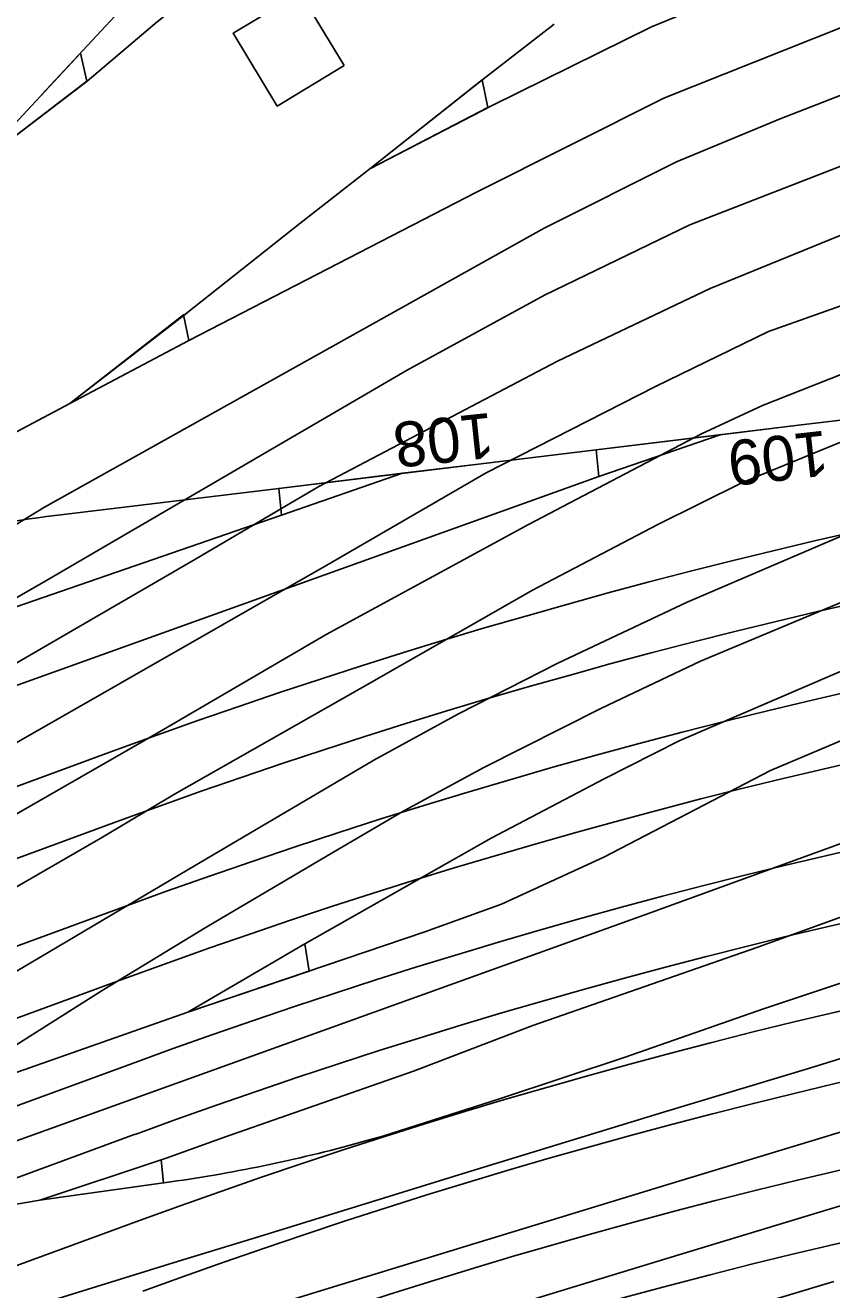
# Model space of a CAD drawing. Extents: x 6541740 to 6566395, y 5525066 to 5530361.
# Drawn here: x 6553889.81 to 6553916.7, y 5525355.35 to 5525397.54 of the extents above; entities that cross this region are included whole.
import ezdxf

# ---------------------------------------------------------------- set-up
doc = ezdxf.new("R2010")
doc.units = 0
for name, color, linetype in [('TOR_PRZEK_P-komponent', 7, 'Continuous'), ('TOR_PS_OPIS_O-opisy odwodnienia', 7, 'Continuous'), ('TOR_PS_OPIS_T-ukresy', 7, 'Continuous'), ('TOR_PS_T-rowy otwarte nieumocnione', 7, 'Continuous'), ('TOR_PS_T-wypelnienia', 7, 'Continuous')]:
    doc.layers.add(name, color=color, linetype=linetype)

msp = doc.modelspace()

# ---------------------------------------------------------------- linework, layer by layer
at = {"layer": 'TOR_PRZEK_P-komponent'}
for p, q in [((6553917.86, 5525384.475), (6553915.594, 5525384.2)), ((6553915.594, 5525384.2), (6553908.847, 5525383.379)), ((6553912.977, 5525383.881), (6553908.847, 5525383.379)), ((6553912.977, 5525383.881), (6553908.936, 5525382.486)), ((6553908.936, 5525382.486), (6553912.977, 5525383.881)), ((6553915.594, 5525384.2), (6553912.977, 5525383.881)), ((6553902.086, 5525382.557), (6553908.847, 5525383.379)), ((6553908.847, 5525383.379), (6553905.009, 5525382.912)), ((6553908.847, 5525383.379), (6553908.936, 5525382.486)), ((6553905.009, 5525382.912), (6553898.262, 5525382.092)), ((6553902.393, 5525382.594), (6553898.262, 5525382.092)), ((6553902.393, 5525382.594), (6553898.351, 5525381.198)), ((6553898.351, 5525381.198), (6553902.393, 5525382.594)), ((6553905.009, 5525382.912), (6553902.393, 5525382.594)), ((6553908.936, 5525382.486), (6553870.569, 5525368.726)), ((6553890.801, 5525381.184), (6553898.262, 5525382.092)), ((6553898.262, 5525382.092), (6553898.351, 5525381.198)), ((6553898.351, 5525381.198), (6553870.18, 5525371.468)), ((6553892.841, 5525373.365), (6553841.102, 5525354.363)), ((6553892.958, 5525371.008), (6553849.254, 5525354.957)), ((6553893.1, 5525368.131), (6553847.601, 5525351.42)), ((6553893.215, 5525365.773), (6553847.088, 5525348.832)), ((6553893.357, 5525362.896), (6553851.24, 5525347.427)), ((6553893.474, 5525360.539), (6553850.122, 5525344.617)), ((6553893.616, 5525357.661), (6553846.803, 5525340.468))]:
    msp.add_line(p, q, dxfattribs=at)
for points in [[(6553908.936, 5525382.486), (6553908.847, 5525383.379), (6553912.977, 5525383.881), (6553908.936, 5525382.486)], [(6553898.351, 5525381.198), (6553898.262, 5525382.092), (6553902.393, 5525382.594), (6553898.351, 5525381.198)]]:
    msp.add_lwpolyline(points, dxfattribs=at)
for centre, major_axis, start_param, end_param in [((6553986.869, 5524675.408), (-38.482, 709.537), 6.191398, 6.438521), ((6553986.985, 5524673.052), (-38.482, 709.537), 6.191509, 6.438521), ((6553987.127, 5524670.174), (-38.482, 709.537), 6.17976, 6.438521), ((6553901.315, 5525234.608), (-7.962, 146.801), 0.034143, 0.156209), ((6553987.242, 5524667.817), (-38.482, 709.537), 6.191811, 6.438521), ((6553987.384, 5524664.939), (-38.482, 709.537), 6.192371, 6.438521), ((6553987.501, 5524662.582), (-38.482, 709.537), 6.192658, 6.438521), ((6553987.643, 5524659.704), (-38.482, 709.537), 6.19216, 6.438521), ((6553987.759, 5524657.347), (-38.482, 709.537), 6.193444, 6.438521), ((6553987.842, 5524654.448), (-38.482, 709.537), 6.193179, 6.438521), ((6553987.564, 5524651.946), (-38.482, 709.537), 6.191897, 6.438521), ((6553986.453, 5524673.703), (-37.155, 685.071), 6.189085, 6.399235)]:
    msp.add_ellipse(centre, major_axis=major_axis, ratio=0.510219, start_param=start_param, end_param=end_param, dxfattribs=at)
at = {"layer": 'TOR_PS_OPIS_T-ukresy'}
for points in [[(6553880.757, 5525386.925), (6553883.664, 5525389.205), (6553888.09, 5525392.803), (6553891.871, 5525395.684), (6553894.213, 5525397.653), (6553897.957, 5525400.66)], [(6553890.347, 5525395.22), (6553893.266, 5525398.346)], [(6553835.334, 5525331.968), (6553842.266, 5525334.565), (6553846.437, 5525336.119), (6553850.011, 5525337.432), (6553852.66, 5525338.369), (6553855.216, 5525339.246), (6553857.671, 5525340.052), (6553860.377, 5525340.907), (6553863.554, 5525341.881), (6553870.71, 5525344.06), (6553877.337, 5525346.068), (6553884.274, 5525348.183), (6553891.187, 5525350.287), (6553895.694, 5525351.667), (6553898.278, 5525352.462), (6553905.041, 5525354.513), (6553911.607, 5525356.516), (6553916.549, 5525358.016), (6553919.541, 5525358.924)]]:
    msp.add_lwpolyline(points, dxfattribs=at)
msp.add_lwpolyline([(6553888.09, 5525392.803), (6553891.86, 5525395.676), (6553891.652, 5525396.618)], close=True, dxfattribs=at)
at = {"layer": 'TOR_PS_T-rowy otwarte nieumocnione'}
for points in [[(6553993.509, 5525388.387), (6553983.174, 5525392.968), (6553976.971, 5525395.753), (6553973.085, 5525397.547), (6553968.745, 5525399.243), (6553966.911, 5525399.986), (6553962.641, 5525401.254), (6553958.079, 5525402.411), (6553954.392, 5525403.152), (6553950.831, 5525403.646), (6553947.454, 5525403.984), (6553943.513, 5525404.115), (6553939.99, 5525404.111), (6553935.203, 5525403.866), (6553930.782, 5525403.276), (6553926.504, 5525402.563), (6553922.239, 5525401.574), (6553916.722, 5525399.938), (6553914.151, 5525398.918), (6553910.694, 5525397.496), (6553905.358, 5525394.857), (6553901.295, 5525392.748)], [(6553891.297, 5525384.929), (6553895.266, 5525387.022), (6553904.859, 5525391.973), (6553911.127, 5525395.126), (6553918.134, 5525397.91), (6553921.924, 5525399.042), (6553926.703, 5525400.14), (6553932.513, 5525401.091), (6553935.541, 5525401.442), (6553938.694, 5525401.539)], [(6553890.455, 5525381.461), (6553907.11, 5525390.776), (6553911.526, 5525392.987), (6553914.98, 5525394.424), (6553918.037, 5525395.612), (6553920.505, 5525396.415), (6553923.809, 5525397.236), (6553926.918, 5525397.935), (6553931.465, 5525398.726), (6553935.521, 5525399.254), (6553937.785, 5525399.368), (6553940.467, 5525399.527), (6553944.687, 5525399.529), (6553948.593, 5525399.342), (6553954.273, 5525398.609), (6553959.209, 5525397.556), (6553963.425, 5525396.425), (6553966.653, 5525395.392), (6553972.645, 5525393.096), (6553976.549, 5525391.33), (6553979.99, 5525389.796), (6553984.085, 5525387.957), (6553988.914, 5525385.874), (6553994.607, 5525383.35)], [(6553890.494, 5525379.006), (6553902.523, 5525386.023), (6553907.119, 5525388.536), (6553911.973, 5525390.882), (6553918.611, 5525393.469), (6553922.372, 5525394.66), (6553926.251, 5525395.601), (6553927.133, 5525395.841), (6553931.037, 5525396.528), (6553935.666, 5525397.188), (6553940.269, 5525397.508), (6553944.552, 5525397.443), (6553948.785, 5525397.169), (6553954.399, 5525396.452), (6553961.573, 5525394.83), (6553966.551, 5525393.33), (6553971.76, 5525391.323), (6553976.326, 5525389.246), (6553985.003, 5525385.326), (6553988.769, 5525383.718), (6553996.081, 5525380.426)], [(6553891.297, 5525384.929), (6553895.121, 5525387.886), (6553898.963, 5525390.928), (6553901.295, 5525392.748), (6553905.079, 5525395.749), (6553907.448, 5525397.578)], [(6553899.595, 5525382.158), (6553907.562, 5525386.338), (6553912.644, 5525388.765), (6553918.917, 5525391.317), (6553921.326, 5525392.142), (6553922.709, 5525392.616), (6553927.375, 5525393.803), (6553933.517, 5525394.718), (6553936.606, 5525395.005)], [(6553838.875, 5525344.219), (6553839.964, 5525344.863), (6553842.426, 5525346.318), (6553846.359, 5525348.591), (6553851.621, 5525351.573), (6553858.507, 5525355.561), (6553867.736, 5525360.977), (6553876.203, 5525365.855), (6553883.605, 5525370.12), (6553889.511, 5525373.601), (6553899.86, 5525379.533), (6553905.181, 5525382.605), (6553910.829, 5525385.493), (6553914.596, 5525387.322), (6553917.733, 5525388.436), (6553921.454, 5525389.595), (6553926.141, 5525390.932), (6553931.077, 5525391.833), (6553936.876, 5525392.578), (6553941.797, 5525392.748), (6553946.023, 5525392.75), (6553949.833, 5525392.343), (6553956.734, 5525391.297), (6553963.6, 5525389.582)], [(6553833.378, 5525338.71), (6553839.944, 5525342.581), (6553843.112, 5525344.414), (6553848.538, 5525347.439), (6553852.488, 5525349.721), (6553856.412, 5525351.989), (6553861.486, 5525354.967), (6553865.591, 5525357.265), (6553870.463, 5525360.06), (6553875.918, 5525363.266), (6553880.845, 5525366.18), (6553888.45, 5525370.618), (6553894.285, 5525373.973), (6553899.844, 5525377.213), (6553906.587, 5525380.888), (6553912.354, 5525383.911), (6553914.391, 5525384.854), (6553917.516, 5525386.092)], [(6553961.992, 5525382.819), (6553959.4, 5525383.397), (6553956.673, 5525384.006), (6553953.425, 5525384.595), (6553948.206, 5525385.249), (6553945.012, 5525385.517), (6553940.31, 5525385.636), (6553938.22, 5525385.431), (6553934.857, 5525385.103), (6553931.194, 5525384.546), (6553928.742, 5525384.104), (6553925.298, 5525383.331), (6553923.335, 5525382.82), (6553919.999, 5525381.771), (6553915.305, 5525379.762), (6553911.879, 5525378.295), (6553907.564, 5525376.256), (6553904.253, 5525374.569), (6553901.436, 5525373.026), (6553895.213, 5525369.351), (6553890.323, 5525366.462), (6553884.511, 5525363.029), (6553882.614, 5525361.909), (6553875.449, 5525357.674)], [(6553887.769, 5525383.056), (6553891.297, 5525384.929)], [(6553887.769, 5525383.056), (6553891.297, 5525384.929)], [(6553862.257, 5525353.071), (6553866.191, 5525355.368), (6553868.608, 5525356.823), (6553871.747, 5525358.607), (6553877.561, 5525362.001), (6553883.253, 5525365.231), (6553888.82, 5525368.397), (6553892.382, 5525370.455), (6553894.786, 5525371.894), (6553901.451, 5525375.685), (6553906.723, 5525378.695), (6553910.902, 5525380.884), (6553913.73, 5525382.293), (6553916.912, 5525383.6), (6553918.202, 5525384.06)], [(6553885.29, 5525361.124), (6553889.283, 5525363.384), (6553892.369, 5525365.336), (6553895.864, 5525367.462), (6553900.066, 5525369.946), (6553902.451, 5525371.346), (6553905.096, 5525372.784), (6553909.026, 5525374.763), (6553912.325, 5525376.324), (6553915.722, 5525377.75), (6553919.54, 5525379.337), (6553922.822, 5525380.459), (6553925.897, 5525381.236), (6553928.498, 5525381.839), (6553932.576, 5525382.697), (6553935.767, 5525383.072), (6553939.223, 5525383.406), (6553943.311, 5525383.431), (6553947.685, 5525383.132), (6553951.784, 5525382.667), (6553955.054, 5525382.082), (6553958.827, 5525381.359), (6553962.341, 5525380.395)], [(6553799.416, 5525323.582), (6553815.426, 5525333.175), (6553819.817, 5525335.779), (6553821.788, 5525336.948), (6553822.906, 5525337.6), (6553832.052, 5525342.937), (6553835.934, 5525345.202), (6553838.425, 5525346.655), (6553842.644, 5525349.117), (6553844.316, 5525350.093), (6553850.458, 5525353.61), (6553854.45, 5525355.897), (6553862.272, 5525360.371), (6553871.388, 5525365.635), (6553878.747, 5525370.008), (6553885.782, 5525374.102), (6553895.467, 5525379.718), (6553899.595, 5525382.158)], [(6553863.108, 5525363.165), (6553867.203, 5525366.637), (6553870.295, 5525369.009), (6553872.946, 5525370.869), (6553877.616, 5525373.842), (6553883.786, 5525377.4), (6553890.455, 5525381.461)], [(6553982.272, 5525370.035), (6553978.229, 5525371.861), (6553976.093, 5525372.821), (6553970.184, 5525375.352), (6553969.9, 5525375.454), (6553964.898, 5525377.319), (6553958.719, 5525379.055), (6553953.55, 5525380.165), (6553950.049, 5525380.638), (6553945.717, 5525381.035), (6553942.828, 5525381.064), (6553940.587, 5525381.137), (6553938.64, 5525380.988), (6553936.544, 5525380.941), (6553932.397, 5525380.385), (6553928.676, 5525379.699), (6553923.767, 5525378.398), (6553920.094, 5525377.237), (6553916.858, 5525375.923), (6553911.62, 5525373.672), (6553909.119, 5525372.4), (6553905.349, 5525370.421), (6553899.129, 5525366.897), (6553895.23, 5525364.611)], [(6553875.152, 5525370.202), (6553879.669, 5525372.773), (6553890.494, 5525379.006)], [(6553980.387, 5525368.654), (6553972.398, 5525372.216), (6553964.459, 5525375.335), (6553958.718, 5525376.886), (6553954.339, 5525377.822), (6553950.419, 5525378.398), (6553946.142, 5525378.833), (6553941.603, 5525378.986), (6553937.019, 5525378.727), (6553932.075, 5525377.91), (6553927.804, 5525377.202), (6553923.31, 5525376.066), (6553920.124, 5525374.995), (6553914.661, 5525372.681), (6553909.104, 5525369.79), (6553905.687, 5525368.221), (6553903.13, 5525367.299), (6553895.23, 5525364.611), (6553885.29, 5525361.124)], [(6553879.798, 5525356.84), (6553883.789, 5525358.268), (6553896.379, 5525362.793), (6553910.712, 5525367.948), (6553917.281, 5525370.343), (6553928.126, 5525373.895), (6553932.183, 5525374.785), (6553937.136, 5525375.561), (6553941.735, 5525375.751), (6553946.189, 5525375.521), (6553948.079, 5525375.423), (6553953.009, 5525374.541), (6553955.174, 5525374.128), (6553957.586, 5525373.602), (6553963.621, 5525371.654), (6553968.575, 5525369.579), (6553969.809, 5525369.081), (6553980.715, 5525364.125)], [(6553890.293, 5525358.337), (6553894.506, 5525359.749), (6553896.452, 5525360.443), (6553902.76, 5525362.648), (6553906.735, 5525364.168), (6553914.2, 5525366.768), (6553917.587, 5525367.996), (6553920.608, 5525369.005), (6553926.349, 5525370.887), (6553928.381, 5525371.576), (6553931.934, 5525372.405), (6553935.267, 5525372.967), (6553937.282, 5525373.263), (6553941.86, 5525373.539), (6553945.921, 5525373.271), (6553949.415, 5525373.038), (6553954.66, 5525372.151)], [(6553901.201, 5525360.329), (6553901.731, 5525360.478), (6553905.657, 5525361.738), (6553909.817, 5525363.111), (6553914.43, 5525364.731), (6553919.161, 5525366.302), (6553923.594, 5525367.77), (6553928.184, 5525369.139), (6553932.339, 5525370.158), (6553935.674, 5525370.77), (6553939.344, 5525371.194), (6553941.886, 5525371.368), (6553946.011, 5525371.155), (6553952.203, 5525370.577)], [(6553838.713, 5525338.575), (6553841.16, 5525339.588), (6553843.463, 5525340.452), (6553845.667, 5525341.219), (6553847.696, 5525341.873), (6553850.011, 5525342.591), (6553852.055, 5525343.202), (6553856.177, 5525344.434), (6553863.023, 5525346.517), (6553870.159, 5525348.708), (6553876.781, 5525350.723), (6553883.625, 5525352.826), (6553890.587, 5525354.963), (6553894.922, 5525356.302), (6553897.618, 5525357.134), (6553904.56, 5525359.274), (6553911.093, 5525361.274), (6553915.926, 5525362.735), (6553918.988, 5525363.676)], [(6553919.273, 5525361.317), (6553916.29, 5525360.405), (6553911.346, 5525358.902), (6553904.803, 5525356.9), (6553897.985, 5525354.811), (6553895.312, 5525353.984), (6553890.954, 5525352.651), (6553883.973, 5525350.531), (6553877.112, 5525348.444), (6553870.427, 5525346.411), (6553863.244, 5525344.256), (6553856.692, 5525342.236), (6553850.145, 5525340.146), (6553847.711, 5525339.339), (6553845.985, 5525338.755), (6553845.037, 5525338.432), (6553842.035, 5525337.368), (6553834.099, 5525334.398)], [(6553868.817, 5525355.36), (6553872.997, 5525355.92), (6553875.675, 5525356.291), (6553879.819, 5525356.848), (6553884.641, 5525357.498), (6553887.751, 5525357.905), (6553890.293, 5525358.337), (6553894.661, 5525358.954)], [(6553835.334, 5525331.968), (6553842.266, 5525334.565), (6553846.437, 5525336.119), (6553850.011, 5525337.432), (6553852.66, 5525338.369), (6553855.216, 5525339.246), (6553857.671, 5525340.052), (6553860.377, 5525340.907), (6553863.554, 5525341.881), (6553870.71, 5525344.06), (6553877.337, 5525346.068), (6553884.274, 5525348.183), (6553891.187, 5525350.287), (6553895.694, 5525351.667), (6553898.278, 5525352.462), (6553905.041, 5525354.513), (6553911.607, 5525356.516), (6553916.549, 5525358.016), (6553919.541, 5525358.924)], [(6553838.873, 5525331.011), (6553845.311, 5525333.36), (6553846.724, 5525333.872), (6553852.422, 5525335.865), (6553856.52, 5525337.212), (6553863.833, 5525339.496), (6553870.993, 5525341.684), (6553877.643, 5525343.697), (6553884.631, 5525345.832), (6553891.464, 5525347.927), (6553896.031, 5525349.322), (6553898.547, 5525350.091), (6553905.663, 5525352.263), (6553911.898, 5525354.165), (6553916.773, 5525355.634)]]:
    msp.add_lwpolyline(points, dxfattribs=at)
for points in [[(6553901.295, 5525392.748), (6553905.047, 5525395.724), (6553905.238, 5525394.798)], [(6553891.297, 5525384.929), (6553895.266, 5525387.022), (6553895.09, 5525387.885)], [(6553895.23, 5525364.611), (6553899.274, 5525365.987), (6553899.129, 5525366.897)], [(6553890.293, 5525358.337), (6553894.418, 5525358.919), (6553894.339, 5525359.693)]]:
    msp.add_lwpolyline(points, close=True, dxfattribs=at)
msp.add_arc((6553887.667, 5525408.462), 50, 278.0405, 285.7046, dxfattribs=at)
at = {"layer": 'TOR_PS_T-wypelnienia'}
msp.add_lwpolyline([(6553900.443, 5525396.196), (6553898.21, 5525394.847), (6553896.742, 5525397.277), (6553898.976, 5525398.626)], close=True, dxfattribs=at)

# ---------------------------------------------------------------- texts
at = {"layer": 'TOR_PS_OPIS_O-opisy odwodnienia'}
for s, rotation, p in [('108', 186.0459, (6553905.35, 5525384.619)), ('109', 186.3148, (6553916.5, 5525384.025))]:
    msp.add_text(s, height=1.5, rotation=rotation, dxfattribs=at).set_placement(p)

doc.saveas('drawing.dxf')
